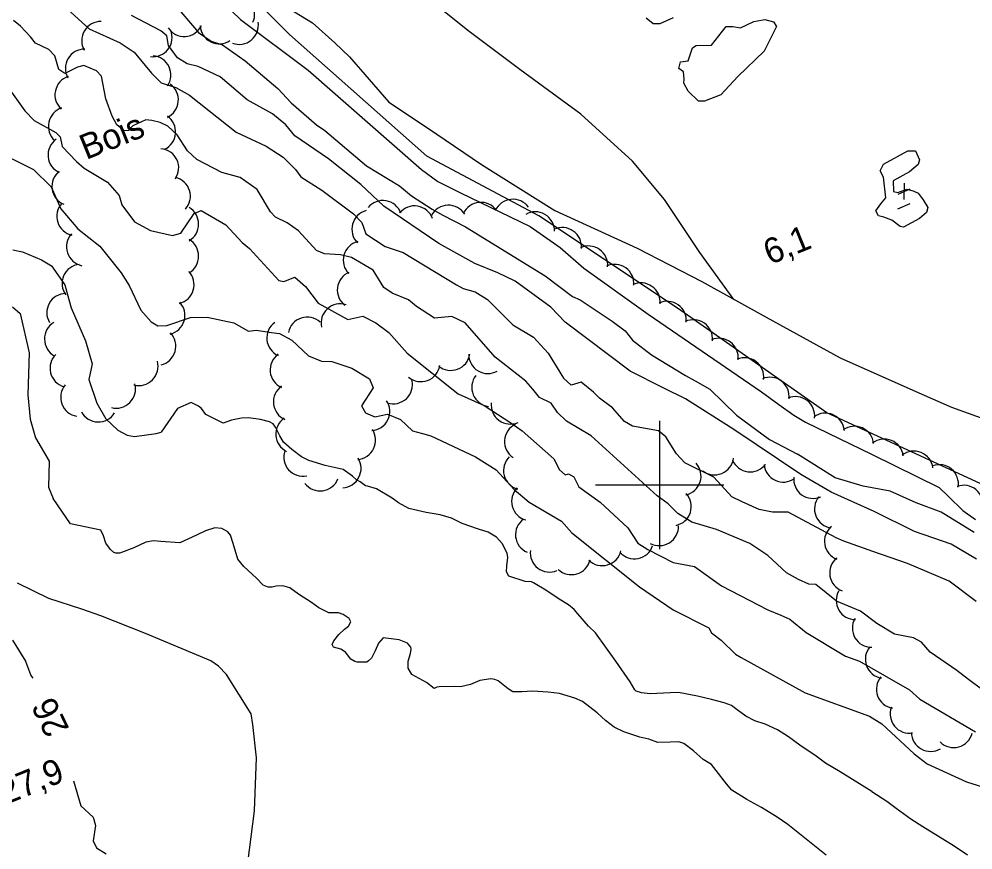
# Model space of a CAD drawing. Extents: x 362852 to 366875, y 5563573 to 5566479.
# Drawn here: x 364300.1 to 364448.9, y 5565143.1 to 5565272.7 of the extents above; entities that cross this region are included whole.
import ezdxf

# ---------------------------------------------------------------- set-up
doc = ezdxf.new("R2010")
doc.units = 0
for name, color, linetype in [('Niveau 1', 7, 'Continuous'), ('Niveau 2', 7, 'Continuous'), ('Niveau 22', 7, 'Continuous'), ('Niveau 3', 7, 'Continuous'), ('Niveau 4', 7, 'Continuous'), ('Niveau 44', 7, 'Continuous'), ('Niveau 61', 7, 'Continuous'), ('Niveau 7', 7, 'Continuous')]:
    doc.layers.add(name, color=color, linetype=linetype)

msp = doc.modelspace()

# ---------------------------------------------------------------- linework, layer by layer
at = {"layer": 'Niveau 1'}
for points in [[(364282.86, 5565306.39), (364295.91, 5565299.04), (364298.21, 5565297.78), (364300.28, 5565296.08), (364302.22, 5565293.65), (364304.51, 5565291.82), (364305.87, 5565290.11), (364309.26, 5565287.55), (364310.51, 5565288.1), (364313.64, 5565285.83), (364320.29, 5565278.58), (364324.06, 5565275.25), (364328.06, 5565270.6)], [(364328.06, 5565270.6), (364330.04, 5565269.23), (364331.8, 5565268.66), (364335.33, 5565266.16), (364340.44, 5565261.83), (364342.51, 5565259.59), (364346.48, 5565256.16), (364347.79, 5565255.29), (364354.3, 5565249.77), (364359.43, 5565246.68), (364361.29, 5565245.08), (364364.52, 5565243.03), (364366.2, 5565242.09), (364369.72, 5565240.29), (364382.14, 5565232.6), (364386.4, 5565229.41), (364387.62, 5565228.88), (364392.62, 5565225.56), (364394.64, 5565224.04), (364395.77, 5565222.61), (364398.73, 5565220.28), (364404.06, 5565217.07), (364405.53, 5565216.25), (364407.82, 5565214.97), (364412, 5565210.89), (364417.13, 5565207.08), (364421.49, 5565204.8)], [(364298.28, 5565251.23), (364302.35, 5565249.23), (364305.09, 5565246.49), (364306.59, 5565243.06), (364309.26, 5565239.94), (364309.26, 5565239.94), (364312.67, 5565237.23), (364316, 5565233.07), (364317.25, 5565231.13), (364319.08, 5565227.25), (364320.68, 5565225.43), (364321.72, 5565224.83), (364323.12, 5565224.9), (364326.82, 5565226.14), (364329.42, 5565226.18), (364333.56, 5565225.27), (364335.87, 5565223.99), (364337.05, 5565224.16), (364339.45, 5565223.79), (364340.71, 5565223.63), (364342.61, 5565222.59), (364345.23, 5565220.17), (364347.26, 5565219.33), (364348.85, 5565219.27), (364351.97, 5565218.23), (364354.72, 5565216.56), (364355.32, 5565215.14), (364353.48, 5565212.33), (364354.14, 5565211.27), (364355.56, 5565210.63), (364357.55, 5565211.02), (364359.56, 5565210.2), (364361.47, 5565208.45), (364363.01, 5565208.02), (364364.33, 5565207.68), (364371.28, 5565204.41), (364374.5, 5565202.35), (364377.32, 5565199.28), (364379.66, 5565197.3), (364384.72, 5565194.35), (364386.32, 5565192.53), (364396.85, 5565184.1), (364402.1, 5565180.5), (364407.66, 5565177.71), (364408.07, 5565176.93), (364409.62, 5565175.8), (364411.84, 5565173.61), (364412.72, 5565173.07)], [(364449.06, 5565192.6), (364443.91, 5565195.75), (364440.03, 5565197.19), (364435.97, 5565199.05), (364431.75, 5565199.8), (364427.37, 5565201.09), (364421.49, 5565204.8)], [(364412.72, 5565173.07), (364422.72, 5565167.6), (364432.75, 5565163.96), (364434.68, 5565162.76), (364439.73, 5565158.05), (364441.76, 5565156.51), (364447.86, 5565153.69), (364451.34, 5565152.59), (364454.7, 5565150.73), (364456.2, 5565149.23), (364458.07, 5565148.18), (364463.96, 5565144.24), (364468.32, 5565141.96), (364469.75, 5565140.62), (364475.35, 5565132.87), (364476.19, 5565130.48), (364477.43, 5565129.25), (364479.12, 5565127.08), (364481.81, 5565124.52), (364482.9, 5565123.77)]]:
    msp.add_lwpolyline(points, dxfattribs=at)
at = {"layer": 'Niveau 2'}
for points in [[(364296.22, 5565304.79), (364308.93, 5565295.24), (364324.77, 5565282.85), (364326.9, 5565280.34), (364329.29, 5565277.82), (364331.98, 5565275.17), (364334.62, 5565272.63), (364345.17, 5565264.7), (364362.88, 5565249.21), (364365.38, 5565247.35), (364368.96, 5565245.57), (364379.79, 5565240.32), (364384.5, 5565237.04), (364388.19, 5565233.84), (364398.24, 5565226.66), (364415.92, 5565214.55), (364418.61, 5565212.56), (364420.92, 5565210.89), (364422.74, 5565209.78), (364433.15, 5565204.75), (364443.6, 5565199.61), (364445.05, 5565198.21), (364447.32, 5565196.04), (364449.27, 5565194.61)], [(364307.64, 5565274.21), (364311.02, 5565271.13), (364315.84, 5565268.99), (364318.04, 5565267.51), (364320.74, 5565264.24), (364322.24, 5565262.73), (364324.55, 5565262), (364326.64, 5565260.83), (364333.96, 5565255.01), (364338.64, 5565252.83), (364341.25, 5565251.12), (364343.19, 5565249.22), (364344.05, 5565248.04), (364347.29, 5565245.99), (364352.24, 5565242.3), (364353.53, 5565240.92), (364354.19, 5565239.17), (364357.21, 5565237.22), (364359.99, 5565236.24), (364368.29, 5565231.24), (364369.33, 5565230.66), (364371.22, 5565230.15), (364373.16, 5565228.95), (364377.12, 5565224.97), (364380.33, 5565223.08), (364382.62, 5565220.57), (364384.99, 5565216.67)], [(364320.77, 5565256.85), (364319.84, 5565256.94), (364317.83, 5565256), (364317.17, 5565255.27), (364316.47, 5565255.25), (364315.33, 5565256.16), (364314.58, 5565257.53), (364313.61, 5565260.23), (364312.95, 5565263.75), (364312.18, 5565264.59), (364310.17, 5565265.43), (364309.21, 5565265.15), (364307.19, 5565264.21), (364306.3, 5565264.83), (364305.68, 5565266.96), (364304.72, 5565267.91), (364302.66, 5565268.91), (364301.86, 5565269.9), (364300.31, 5565271.57), (364299.18, 5565272.47)], [(364449.44, 5565188.41), (364445.5, 5565190.76), (364439.74, 5565192.72), (364433.49, 5565195.84), (364426.77, 5565198.9), (364422.04, 5565201.66), (364411.6, 5565208.63), (364404.03, 5565213.44), (364400.54, 5565215.16), (364395.4, 5565217.73), (364385.29, 5565225.38), (364383.02, 5565227.74), (364377.45, 5565231.78), (364374.77, 5565233.11), (364371.19, 5565234.54), (364365.54, 5565237.67), (364356.99, 5565243.48), (364353.39, 5565246.86), (364348.35, 5565250.88), (364343.09, 5565254.48), (364341.7, 5565256.19), (364339.63, 5565257.89), (364335.66, 5565260.09), (364331.46, 5565263.64), (364328.02, 5565265.27), (364326.31, 5565265.68), (364324.8, 5565266.65), (364323.38, 5565268.53), (364323.11, 5565270.05), (364322.18, 5565270.82), (364317.62, 5565273.23)], [(364298.88, 5565261.27), (364300.95, 5565258.36), (364302.45, 5565256.85), (364305.8, 5565254.99), (364306.51, 5565254.32), (364306.78, 5565252.81), (364309.05, 5565250.46), (364310.23, 5565249.4), (364313.85, 5565247.26), (364315.7, 5565245.14), (364316.11, 5565243.68), (364318.09, 5565241.07), (364320.6, 5565239.68), (364324, 5565238.91), (364325.29, 5565239.28), (364327.4, 5565242.36), (364328.49, 5565242.84), (364332.31, 5565240.6), (364334.87, 5565237.81), (364336.02, 5565236.9), (364340.62, 5565231.88), (364341.37, 5565231.76), (364343.11, 5565232.43), (364344.78, 5565230.97), (364346.76, 5565228.36), (364351.37, 5565225.83), (364353.69, 5565226.31), (364355.72, 5565225.31), (364357.75, 5565223.79), (364360.63, 5565220.56), (364368.6, 5565214.21), (364372.65, 5565212.4), (364376.77, 5565209.7), (364378.55, 5565208.45), (364383.51, 5565204.06), (364384.36, 5565202.38), (364385.29, 5565201.58), (364385.77, 5565201.72), (364386.62, 5565201.25), (364387.42, 5565199.73), (364390.74, 5565197.32), (364395.06, 5565193.29), (364396.62, 5565190.91), (364398.14, 5565189.95), (364402.09, 5565187.91), (364405.43, 5565187.29), (364409.65, 5565184.26), (364416.86, 5565180.54), (364418.89, 5565179.7), (364420.29, 5565179.07), (364422.84, 5565176.98), (364429, 5565173.28), (364431.17, 5565172.51), (364438.96, 5565168.05), (364440.6, 5565166.58), (364449.29, 5565161.5)], [(364450.41, 5565168.01), (364448.17, 5565169.64), (364446.36, 5565171.07), (364442.2, 5565173.92), (364440.86, 5565175.47), (364439.61, 5565176.18), (364436.65, 5565176.72), (364433.87, 5565178.39), (364431.36, 5565180.32), (364427.59, 5565181.88), (364424.38, 5565184.47), (364423.29, 5565184.51), (364421.68, 5565185.28), (364419.79, 5565186.32), (364416.89, 5565189.01), (364414.09, 5565190.86), (364408.87, 5565193.05), (364405.02, 5565194.22), (364402.86, 5565195.54), (364401.36, 5565197.05), (364399.61, 5565198.33), (364389.32, 5565207.68), (364385.5, 5565209.94), (364384.07, 5565211.28), (364383.1, 5565212.76), (364381.26, 5565213.65), (364380.2, 5565214.94), (364379.14, 5565216.21), (364374.36, 5565219.93), (364369.66, 5565225.28), (364367.59, 5565226.27), (364364.86, 5565226), (364362.05, 5565227.85), (364360.85, 5565228.9), (364358.27, 5565229.94), (364356.96, 5565230.79), (364355.3, 5565233.49), (364351.91, 5565235.5), (364350.21, 5565235.88), (364347.7, 5565236.06), (364346.48, 5565236.58), (364343.67, 5565239.64), (364341.9, 5565240.9), (364340.06, 5565241.77), (364339.31, 5565242.62), (364337.24, 5565246.08), (364334.59, 5565247.97), (364331.73, 5565248.73), (364327.8, 5565250.77), (364326.35, 5565252.11), (364324.74, 5565254.63), (364323.29, 5565255.99), (364322.1, 5565256.52), (364320.77, 5565256.85)], [(364299.12, 5565236.66), (364300.62, 5565236.38), (364303.6, 5565235.13), (364305.11, 5565234.17), (364307.19, 5565231.23), (364307.84, 5565228.95), (364308.22, 5565227.64), (364310.42, 5565222.47), (364311.47, 5565218.88), (364310.94, 5565216.43), (364312.19, 5565212.74), (364313.59, 5565210.32), (364315.5, 5565208.57), (364316.96, 5565207.76), (364318.09, 5565207.56), (364321.47, 5565208.02), (364322.24, 5565208.24)], [(364299.05, 5565227.81), (364300.23, 5565226.75), (364301.64, 5565220.62), (364301.43, 5565214.04), (364301.8, 5565210.28), (364302.65, 5565207.35), (364304.76, 5565203.72), (364304.69, 5565199.64), (364305.38, 5565197.9)], [(364449.39, 5565181.84), (364445.18, 5565184.99), (364438.66, 5565187.75), (364433.26, 5565189.6), (364428.76, 5565191.21), (364427.55, 5565191.74), (364420.05, 5565195.74), (364417.59, 5565195.74), (364415.53, 5565196.2), (364412.88, 5565197.39), (364411.27, 5565198.15), (364408.45, 5565201.2), (364403.92, 5565203.43), (364402.64, 5565204.84), (364400.99, 5565207.52), (364399.85, 5565208.44), (364395.75, 5565209.18), (364394.52, 5565209.9), (364392.66, 5565212.01), (364390.64, 5565213.53), (364389.67, 5565214.48), (364387.78, 5565216.04), (364386.18, 5565215.59), (364384.99, 5565216.67)], [(364433.1, 5565152.2), (364428.16, 5565155.24), (364425.89, 5565156.6), (364424.44, 5565157.69), (364421.85, 5565159.41), (364420.11, 5565160.7), (364418.37, 5565161.8), (364416.47, 5565162.68), (364414.88, 5565163.23), (364413.43, 5565163.96), (364412.12, 5565164.92), (364411.2, 5565165.58), (364410.05, 5565166), (364408.1, 5565166.56), (364405.92, 5565167.06), (364402.95, 5565167.62), (364401.63, 5565167.57), (364398.55, 5565167.41), (364397.2, 5565167.56), (364396.35, 5565167.85), (364396.12, 5565168.07), (364395.4, 5565169.32), (364393.19, 5565172.5), (364391.74, 5565174.54), (364389.99, 5565176.92), (364388.93, 5565177.99), (364387.23, 5565179.9), (364386.69, 5565180.57), (364385.81, 5565181.33), (364384.31, 5565182.2), (364382.27, 5565183.57), (364380.32, 5565184.72), (364380, 5565184.9), (364379.04, 5565184.94), (364379.04, 5565184.94), (364376.5, 5565185.76), (364376.5, 5565185.76), (364376.12, 5565186.46), (364376.17, 5565187.41), (364376.32, 5565188.67), (364376.2, 5565189.36), (364375.42, 5565190.88), (364374.56, 5565191.85), (364373.28, 5565192.62), (364371.75, 5565193.13), (364369.19, 5565194.01), (364367.52, 5565194.83), (364365.75, 5565195.34), (364363.58, 5565195.69), (364360.86, 5565196.33), (364359.26, 5565197.19), (364358.29, 5565197.95), (364355.85, 5565199.39), (364354.44, 5565199.8), (364354.13, 5565199.89), (364353.3, 5565200.49), (364353.3, 5565200.49), (364352.78, 5565200.74), (364352.09, 5565201.38), (364350.63, 5565202.39), (364350.63, 5565202.39), (364347.83, 5565203.06), (364345.26, 5565203.8), (364344.15, 5565204.41), (364342.61, 5565205.54), (364341.34, 5565206.7), (364340.75, 5565207.67), (364340.09, 5565209.04), (364339.69, 5565209.55), (364339.14, 5565209.84), (364337.76, 5565210.19), (364335.88, 5565210.48), (364334.78, 5565210.42), (364333.24, 5565210.12), (364331.91, 5565209.65), (364331.91, 5565209.65), (364329.19, 5565210.97), (364329.19, 5565210.97), (364328.53, 5565211.94), (364328.08, 5565212.28), (364326.9, 5565212.84), (364324.79, 5565211.93), (364322.24, 5565208.24)], [(364327.76, 5565192.19), (364325.13, 5565190.96), (364325.13, 5565190.96), (364322.2, 5565191.16), (364321.03, 5565191.31), (364319.83, 5565191.08), (364317.99, 5565190.18), (364316.08, 5565189.46), (364315.77, 5565189.36), (364315.15, 5565189.35), (364314.86, 5565189.48), (364314.33, 5565189.92), (364313.62, 5565190.93), (364313.25, 5565192.08), (364312.81, 5565192.94), (364308.11, 5565193.95), (364305.38, 5565197.9)], [(364425.99, 5565142.26), (364420.02, 5565147.03), (364418.36, 5565148.17), (364415.9, 5565149.68), (364413.6, 5565150.96), (364411.25, 5565152.41), (364410.45, 5565153.37), (364408.84, 5565155.48), (364408.1, 5565156.42), (364406.81, 5565157.2), (364405.3, 5565158.53), (364403.76, 5565159.65), (364403.76, 5565159.65), (364403.14, 5565159.89), (364402.81, 5565159.95), (364401.67, 5565159.87), (364399.72, 5565159.81), (364398.3, 5565160.34), (364396.89, 5565160.68), (364394.41, 5565161.48), (364392.92, 5565162.2), (364391.55, 5565163.25), (364390.24, 5565164.45), (364387.97, 5565166.21), (364386.77, 5565166.77), (364384.37, 5565167.46), (364382.61, 5565167.68), (364380.17, 5565167.86), (364378.53, 5565167.73), (364377.09, 5565167.76), (364376.39, 5565168.22), (364374.82, 5565169.47), (364374.82, 5565169.47), (364374.27, 5565169.65), (364373.65, 5565169.74), (364371.98, 5565169.48), (364370.48, 5565168.88), (364368.95, 5565168.5), (364367.98, 5565168.55), (364365.63, 5565168.5), (364365.23, 5565168.45), (364364.85, 5565168.23), (364363.65, 5565169.17), (364361.35, 5565170.45), (364361.35, 5565170.45), (364360.78, 5565171.43), (364360.8, 5565172.51), (364361.12, 5565173.7), (364361.22, 5565174.4), (364361.21, 5565174.71), (364360.68, 5565175.34), (364359.39, 5565175.85), (364356.89, 5565176.18), (364356.89, 5565176.18), (364356.15, 5565175.34), (364355.65, 5565174.12), (364355.04, 5565173.01), (364354.61, 5565172.55), (364354.31, 5565172.38), (364352.81, 5565172.35), (364352.44, 5565172.47), (364351.85, 5565172.84), (364350.99, 5565173.94), (364350.99, 5565173.94), (364350.25, 5565174.37), (364349.12, 5565174.71), (364349.12, 5565174.71), (364348.93, 5565175.11), (364349.18, 5565175.68), (364349.97, 5565176.7), (364350.86, 5565177.52), (364351.45, 5565177.97), (364351.85, 5565178.67), (364351.55, 5565179.18), (364350.64, 5565179.78), (364349.93, 5565180.04), (364348.77, 5565180.07), (364348.38, 5565180.05), (364346.86, 5565180.83), (364345.69, 5565181.69), (364343.66, 5565182.97), (364342.34, 5565183.98), (364342.34, 5565183.98), (364341.2, 5565184.26), (364340.18, 5565184.24), (364340.18, 5565184.24), (364339.54, 5565184.08), (364338.92, 5565184.08), (364338.16, 5565184.39), (364337.1, 5565185.48), (364335.15, 5565187.29), (364334.18, 5565188.45), (364334.18, 5565188.45), (364333.48, 5565190.87), (364333.05, 5565192.17), (364332.63, 5565192.68), (364331.69, 5565193.22), (364331.69, 5565193.22), (364330.63, 5565193.32), (364329.15, 5565192.85), (364327.76, 5565192.19)], [(364299.07, 5565175.8), (364301.09, 5565172.5), (364301.91, 5565170.26), (364302.2, 5565169.84)], [(364308.55, 5565153.84), (364309.7, 5565149.94), (364311.63, 5565148.2), (364312, 5565146.91), (364311.63, 5565144.5), (364312.13, 5565143.41), (364313.65, 5565142.44)], [(364433.1, 5565152.2), (364435.43, 5565150.69), (364436.89, 5565149.58), (364439.17, 5565147.95), (364441.07, 5565146.73), (364443.51, 5565145.21), (364445.96, 5565143.7), (364448.01, 5565142.31)]]:
    msp.add_lwpolyline(points, dxfattribs=at)
at = {"layer": 'Niveau 22'}
for points in [[(364295.92, 5565313.23), (364303.96, 5565307.09), (364314.27, 5565300.47), (364319.32, 5565297.06), (364320.87, 5565295.38), (364323.65, 5565291.6), (364330.05, 5565285.33), (364338.12, 5565277.56), (364342.09, 5565274.36), (364345.87, 5565272.09), (364349.31, 5565268.99), (364351.64, 5565266.76), (364357.74, 5565259.71), (364363.8, 5565255.69), (364372.22, 5565249.98), (364383.66, 5565242.82), (364396.5, 5565236.95), (364406.58, 5565231.74), (364416.62, 5565226.16), (364428.15, 5565219.82), (364440.45, 5565214.36), (364445.51, 5565212.16), (364455.95, 5565208.37)], [(364411.6, 5565228.95), (364406.25, 5565236.27), (364400.74, 5565244.51), (364395.77, 5565250.49), (364387.71, 5565257.82), (364378.22, 5565264.8), (364370.29, 5565270.75), (364363.12, 5565276.51), (364357.16, 5565282.34), (364353.95, 5565285.74), (364352.57, 5565287.88), (364350.91, 5565291.13), (364348.62, 5565298.19), (364347.9, 5565299.36)], [(364335.49, 5565139.04), (364336.81, 5565149.15), (364337.1, 5565157.42), (364336.53, 5565162.64), (364336.28, 5565164.32), (364332.45, 5565170.45), (364331.2, 5565171.73), (364329.99, 5565172.59), (364319.79, 5565176.84), (364312.84, 5565179.6), (364309.86, 5565180.61), (364304.71, 5565182.31), (364299.84, 5565184.66)]]:
    msp.add_lwpolyline(points, dxfattribs=at)
at = {"layer": 'Niveau 3'}
for p, q in [((364438.16, 5565247.06), (364438.11, 5565244.54)), ((364437.22, 5565245.38), (364439.11, 5565246.17)), ((364437.14, 5565243.1), (364439.08, 5565243.89))]:
    msp.add_line(p, q, dxfattribs=at)
at = {"layer": 'Niveau 4'}
for points in [[(364402.12, 5565272.85), (364400.02, 5565271.92), (364399.01, 5565271.94), (364397.91, 5565272.79)], [(364403.74, 5565264.42), (364403.01, 5565264.99), (364403.26, 5565266.03), (364404.46, 5565266.15), (364405.12, 5565268.17), (364405.71, 5565268.54), (364408.12, 5565268.59), (364410.39, 5565271.52), (364411.4, 5565271.5), (364412.6, 5565271.31), (364414.68, 5565272.29), (364416.41, 5565272.63), (364417.75, 5565272.25), (364418.24, 5565271.52), (364416.29, 5565267.66), (364412.18, 5565263.73), (364409.57, 5565260.85), (364407, 5565259.85), (364406.05, 5565259.89), (364404.48, 5565261.42), (364403.77, 5565262.69), (364403.84, 5565263.28), (364403.74, 5565264.42)], [(364441.11, 5565244.46), (364441.85, 5565243.27), (364441.66, 5565242.51), (364440.56, 5565241.56), (364438.07, 5565240.22), (364437.53, 5565240.31), (364436.24, 5565241.33), (364435, 5565241.76), (364434.17, 5565241.98), (364433.71, 5565242.78), (364434.51, 5565243.86), (364435.3, 5565244.81), (364434.91, 5565248.01), (364434.39, 5565248.98), (364434.95, 5565250.02), (364438.74, 5565252.14), (364439.93, 5565252.13), (364440.52, 5565250.7), (364440.32, 5565249.99), (364439, 5565248.82), (364436.45, 5565247.46), (364436.51, 5565245.8), (364437.14, 5565245.63), (364438.55, 5565246.15), (364439.58, 5565245.89), (364440.31, 5565245.5), (364441.11, 5565244.46)]]:
    msp.add_lwpolyline(points, dxfattribs=at)
at = {"layer": 'Niveau 44'}
for centre, start, end in [((364333.83, 5565273.47), 334.7449, 94.7229), ((364312.84, 5565269.3), 89.4685, 209.4464), ((364334.41, 5565271.73), 249.2504, 9.2284), ((364320.95, 5565269.79), 262.58, 22.558), ((364325.82, 5565272.97), 213.9249, 333.9028), ((364331.31, 5565271.81), 183.8014, 303.7794), ((364310.3, 5565264.99), 89.4685, 209.4464), ((364320.76, 5565263.95), 325.6425, 85.6204), ((364308.67, 5565260.86), 108.1422, 228.1202), ((364321.93, 5565260.06), 295.1688, 55.1467), ((364307.64, 5565255.96), 108.1422, 228.1202), ((364321.5, 5565255.08), 295.1688, 55.1467), ((364307.59, 5565251.48), 125.6878, 245.6657), ((364321.98, 5565249.46), 325.5224, 85.5003), ((364308.19, 5565246.57), 127.8335, 247.8115), ((364323.81, 5565245.05), 317.4126, 77.3906), ((364308.96, 5565241.9), 137.7098, 257.6878), ((364356.82, 5565241.37), 20.3326, 140.3105), ((364367.05, 5565240.64), 32.0783, 152.0563), ((364372.12, 5565241.09), 35.5049, 155.4829), ((364377.1, 5565241.57), 35.5049, 155.4829), ((364325.09, 5565240.7), 300.0213, 59.9993), ((364354.99, 5565239.89), 104.5447, 224.5227), ((364361.75, 5565240.53), 20.3326, 140.3105), ((364380.61, 5565239.61), 359.9471, 119.9251), ((364310.48, 5565237.14), 137.7098, 257.6878), ((364384.81, 5565237.16), 354.8902, 114.8682), ((364325.09, 5565235.7), 300.0213, 59.9993), ((364353.65, 5565235.07), 104.5447, 224.5227), ((364388.9, 5565234.28), 354.8902, 114.8682), ((364309.78, 5565231.43), 96.5488, 216.5267), ((364324.38, 5565231.24), 283.4349, 43.4128), ((364352.72, 5565230.4), 113.0765, 233.0544), ((364392.99, 5565231.41), 354.8902, 114.8682), ((364397.08, 5565228.53), 354.8902, 114.8682), ((364307.4, 5565226.87), 90.944, 210.922), ((364322.95, 5565226.45), 283.4349, 43.4128), ((364350.19, 5565225.26), 72.3745, 192.3525), ((364401.17, 5565225.65), 354.8902, 114.8682), ((364345.02, 5565223.18), 48.1147, 168.0926), ((364405.26, 5565222.77), 354.8902, 114.8682), ((364307.04, 5565222.77), 120.7034, 240.6813), ((364341.72, 5565222.92), 125.9073, 245.8853), ((364321.53, 5565221.66), 283.4349, 43.4128), ((364409.26, 5565219.88), 352.6811, 112.659), ((364307.9, 5565218.21), 133.7041, 253.6821), ((364342.24, 5565217.95), 125.9073, 245.8853), ((364367.43, 5565220.87), 230.6096, 350.5875), ((364373.22, 5565220.38), 179.0576, 299.0355), ((364413.24, 5565216.84), 352.6811, 112.659), ((364318.76, 5565218.51), 255.1482, 15.1262), ((364362.75, 5565219.12), 230.6096, 350.5875), ((364373.69, 5565215.23), 142.4288, 262.4067), ((364417.21, 5565213.81), 352.6811, 112.659), ((364309.57, 5565213.68), 140.3123, 260.2902), ((364315.24, 5565214.97), 255.1482, 15.1262), ((364342.75, 5565212.97), 125.9073, 245.8853), ((364358.44, 5565215.65), 253.1737, 13.1517), ((364354.91, 5565211.48), 273.773, 33.751), ((364376.72, 5565212.5), 173.5126, 293.4906), ((364421.19, 5565210.78), 352.6811, 112.659), ((364312.43, 5565212.83), 208.3166, 328.2946), ((364425.84, 5565208.21), 5.7648, 125.7427), ((364343.12, 5565207.94), 124.1124, 244.0903), ((364378.8, 5565206.76), 116.266, 236.2439), ((364352.7, 5565206.99), 273.773, 33.751), ((364430.4, 5565206.16), 5.7648, 125.7427), ((364435.04, 5565204.16), 7.8605, 127.8385), ((364344.36, 5565204.36), 161.4233, 281.4012), ((364439.67, 5565202.28), 7.8605, 127.8385), ((364350.43, 5565202.57), 272.7477, 32.7257), ((364378.65, 5565202.26), 134.6258, 254.6037), ((364403.46, 5565201.39), 282.3223, 42.3002), ((364408.56, 5565204.58), 232.1412, 352.1192), ((364414.14, 5565205.04), 202.5947, 322.5726), ((364419.3, 5565203.45), 185.2265, 305.2044), ((364443.62, 5565200.17), 349.9442, 109.9221), ((364347.05, 5565202.08), 217.6245, 337.6024), ((364423.92, 5565200.9), 173.7018, 293.6797), ((364379.91, 5565197.43), 134.6258, 254.6037), ((364447.45, 5565196.95), 349.9442, 109.9221), ((364401.94, 5565196.63), 282.3223, 42.3002), ((364427.16, 5565196.28), 141.84, 261.818), ((364380.52, 5565192.25), 126.3615, 246.3395), ((364399.95, 5565193.54), 241.914, 1.8919), ((364428.72, 5565191.22), 129.3868, 249.3647), ((364396.07, 5565191.47), 221.1472, 341.1251), ((364382.82, 5565189.42), 172.7518, 292.7297), ((364391.04, 5565190.42), 226.3516, 346.3295), ((364429.53, 5565186.28), 129.3868, 249.3647), ((364386.24, 5565189.01), 226.3516, 346.3295), ((364430.55, 5565182), 150.2778, 270.2557), ((364433.07, 5565177.68), 150.2778, 270.2557), ((364435.1, 5565172.84), 140.1623, 260.1403), ((364436.82, 5565168.15), 140.1623, 260.1403), ((364438.97, 5565164.28), 159.6198, 279.5977), ((364442.28, 5565161.44), 180.807, 300.7849), ((364445.87, 5565162.04), 225.2545, 345.2324)]:
    msp.add_arc(centre, 3, start, end, dxfattribs=at)
at = {"layer": 'Niveau 61'}
for p, q in [((364400, 5565210), (364400, 5565190)), ((364390, 5565200), (364410, 5565200))]:
    msp.add_line(p, q, dxfattribs=at)
at = {"layer": 'Niveau 7'}
msp.add_lwpolyline([(364555.96, 5565171.28), (364547.55, 5565174.16), (364527.45, 5565180.84), (364520.71, 5565183), (364508.33, 5565189.33), (364503.15, 5565191.96), (364496.33, 5565196.54), (364488.48, 5565198.69), (364482.27, 5565199.27), (364474, 5565198.76), (364466.45, 5565198), (364451.35, 5565199.6), (364426.09, 5565211.25), (364402.8, 5565227.59), (364381.16, 5565241.99), (364363.68, 5565251.27), (364342.27, 5565270.27), (364324.45, 5565288.14), (364306, 5565303.82), (364294.36, 5565311.9)], dxfattribs=at)

# ---------------------------------------------------------------- texts
at = {"layer": 'Niveau 2'}
msp.add_text('26', height=3.93, rotation=115.9957, dxfattribs=at).set_placement((364307.97, 5565161.98))
at = {"layer": 'Niveau 3'}
for s, rotation, p in [('    6,1', 22.0899, (364411.79, 5565232.1)), ('27,9 ', 22.09, (364297.93, 5565150.05))]:
    msp.add_text(s, height=3.93, rotation=rotation, dxfattribs=at).set_placement(p)
at = {"layer": 'Niveau 44'}
msp.add_text('Bois', height=3.93, rotation=22.09, dxfattribs=at).set_placement((364310.53, 5565250.67))

doc.saveas('drawing.dxf')
